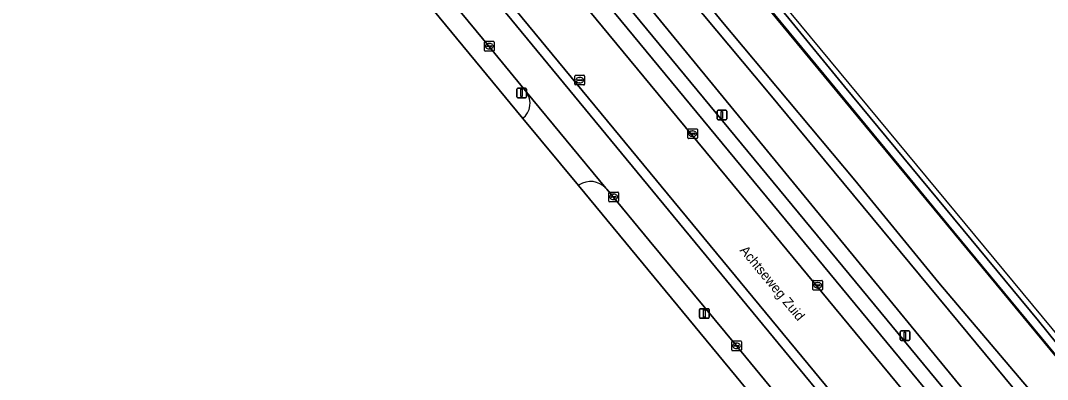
# Model space of a CAD drawing. Extents: x 158793 to 159888, y 384317 to 385256.
# Drawn here: x 159287.1 to 159393, y 385112 to 385149 of the extents above; entities that cross this region are included whole.
import ezdxf

# ---------------------------------------------------------------- set-up
doc = ezdxf.new("R2010")
doc.units = 0
for name, color, linetype in [('IMGEO_Fietspad_gesloten', 7, 'Continuous'), ('IMGEO_Grasland_overig', 7, 'Continuous'), ('IMGEO_Groenvoorziening', 7, 'Continuous'), ('IMGEO_Hek', 7, 'Continuous'), ('IMGEO_Kolk', 7, 'Continuous'), ('IMGEO_Lichtmast', 7, 'Continuous'), ('IMGEO_Openbare_ruimte_label', 7, 'Continuous'), ('IMGEO_Parkeervlak_open', 7, 'Continuous'), ('IMGEO_Rijbaan_lokaal_open', 7, 'Continuous'), ('IMGEO_Rioolput', 7, 'Continuous'), ('IMGEO_Spoorbaan_halfverhard', 7, 'Continuous'), ('IMGEO_Terreindeel_gesloten', 7, 'Continuous'), ('IMGEO_Verkeerseiland_open', 7, 'Continuous'), ('IMGEO_Voetpad_open', 7, 'Continuous')]:
    doc.layers.add(name, color=color, linetype=linetype)

msp = doc.modelspace()

# ---------------------------------------------------------------- linework, layer by layer
at = {"layer": 'IMGEO_Fietspad_gesloten'}
for points in [[(159427.6, 385040.12), (159426.96, 385040.9), (159310.14, 385182.56), (159305.29, 385187.89)], [(159302.63, 385185.68), (159306.58, 385181.16), (159310.5, 385176.5), (159322.25, 385162.26), (159334.75, 385147.13), (159339.19, 385141.72), (159339.29, 385141.59), (159347.46, 385131.71), (159347.55, 385131.61), (159351.93, 385126.3), (159360.94, 385115.45), (159370.39, 385103.99), (159375.32, 385098), (159386.69, 385084.29), (159392.22, 385077.56), (159398.87, 385069.46)]]:
    msp.add_lwpolyline(points, dxfattribs=at)
at = {"layer": 'IMGEO_Grasland_overig'}
for points in [[(159400.26, 385097.84), (159389.59, 385110.95), (159364.21, 385141.59), (159337.39, 385173.65), (159325.32, 385188.61), (159312.81, 385203.26), (159305.21, 385212.46), (159297.68, 385222.01), (159295.67, 385220.43), (159295.25, 385220.11), (159294.51, 385221.06), (159294.94, 385221.39), (159288.35, 385228.43), (159284.7, 385232.68), (159282.98, 385235.18), (159284.08, 385232.76), (159302.59, 385210.35), (159320.6, 385188.54), (159435.87, 385048.18)], [(159427.85, 385073.25), (159340.34, 385179.11), (159329.13, 385192.81), (159314.77, 385209.89), (159302.02, 385225.41), (159298.4, 385222.57), (159321.5, 385194.61), (159334.89, 385178.84), (159347.84, 385163.2), (159359.33, 385149.02), (159373.13, 385132.52), (159381.82, 385121.96), (159395.48, 385105.84)], [(159395.48, 385105.84), (159381.82, 385121.96), (159373.13, 385132.52), (159359.33, 385149.02), (159347.84, 385163.2), (159334.89, 385178.84), (159321.5, 385194.61), (159298.4, 385222.57), (159297.68, 385222.01), (159305.21, 385212.46), (159312.81, 385203.26), (159325.32, 385188.61), (159337.39, 385173.65), (159364.21, 385141.59), (159389.59, 385110.95), (159400.26, 385097.84)]]:
    msp.add_lwpolyline(points, dxfattribs=at)
at = {"layer": 'IMGEO_Groenvoorziening'}
for points in [[(159508.19, 384960.26), (159505.46, 384963.64), (159499.26, 384971.03), (159498.37, 384972.11), (159494.56, 384976.71), (159480.46, 384993.89), (159435.87, 385048.18), (159320.6, 385188.54), (159302.59, 385210.35), (159284.08, 385232.76), (159282.98, 385235.18), (159282.84, 385235.5), (159282.42, 385238.52), (159283.26, 385241.4), (159284.65, 385244.04), (159286.03, 385245.53), (159285.59, 385246.06), (159281.15, 385238.85)], [(159278.39, 385232.55), (159279.82, 385230.71), (159303.77, 385202.87), (159306.99, 385199.89), (159314.13, 385193.1), (159317.57, 385189.47), (159318.53, 385188.25), (159434.92, 385047.39)], [(159362.02, 385110.93), (159344.64, 385131.97), (159338.91, 385138.9), (159305.04, 385179.9), (159301.12, 385184.37)]]:
    msp.add_lwpolyline(points, dxfattribs=at)
at = {"layer": 'IMGEO_Hek'}
msp.add_lwpolyline([(159291.47, 385238.8), (159300.81, 385227.16), (159301.41, 385226.46), (159302.15, 385225.51), (159303.71, 385223.58), (159310.06, 385215.94), (159313.25, 385211.98), (159314.79, 385210.05), (159316.42, 385208.16), (159321.21, 385202.41), (159327.62, 385194.68), (159329.13, 385192.81), (159338.74, 385181.24), (159345.12, 385173.52), (159354.68, 385161.93), (159370.6, 385142.66), (159383.32, 385127.24), (159419.95, 385082.94)], dxfattribs=at)
at = {"layer": 'IMGEO_Kolk'}
for p, q in [((159335.01, 385146.84), (159335.87, 385146.84)), ((159334.94, 385145.91), (159334.94, 385146.76)), ((159335.87, 385145.84), (159335.01, 385145.84)), ((159335.2, 385146.33), (159335.2, 385146.34)), ((159335.24, 385146.38), (159335.64, 385146.38)), ((159335.64, 385146.29), (159335.24, 385146.29)), ((159335.45, 385146.06), (159335.42, 385146.06)), ((159335.43, 385146.62), (159335.45, 385146.62)), ((159335.68, 385146.34), (159335.68, 385146.33)), ((159335.94, 385146.76), (159335.94, 385145.91)), ((159355.92, 385136.89), (159355.92, 385137.75)), ((159355.99, 385137.82), (159356.84, 385137.82)), ((159356.18, 385137.31), (159356.18, 385137.33)), ((159356.22, 385137.36), (159356.62, 385137.36)), ((159356.41, 385137.6), (159356.43, 385137.6)), ((159356.66, 385137.33), (159356.66, 385137.31)), ((159356.92, 385137.75), (159356.92, 385136.89)), ((159356.84, 385136.82), (159355.99, 385136.82)), ((159356.61, 385137.28), (159356.22, 385137.28)), ((159356.43, 385137.04), (159356.4, 385137.04)), ((159347.77, 385130.38), (159347.77, 385131.23)), ((159347.84, 385131.3), (159348.69, 385131.3)), ((159348.25, 385131.08), (159348.28, 385131.08)), ((159348.77, 385131.23), (159348.77, 385130.38)), ((159348.69, 385130.3), (159347.84, 385130.3)), ((159348.02, 385130.8), (159348.02, 385130.81)), ((159348.46, 385130.76), (159348.06, 385130.76)), ((159348.07, 385130.85), (159348.47, 385130.85)), ((159348.28, 385130.52), (159348.25, 385130.52)), ((159348.51, 385130.81), (159348.51, 385130.8)), ((159368.81, 385121.27), (159368.81, 385122.12)), ((159368.88, 385122.19), (159369.74, 385122.19)), ((159369.07, 385121.69), (159369.07, 385121.7)), ((159369.11, 385121.74), (159369.51, 385121.74)), ((159369.51, 385121.65), (159369.11, 385121.65)), ((159369.3, 385121.97), (159369.32, 385121.97)), ((159369.32, 385121.41), (159369.3, 385121.41)), ((159369.55, 385121.7), (159369.55, 385121.69)), ((159369.81, 385122.12), (159369.81, 385121.27)), ((159369.74, 385121.19), (159368.88, 385121.19)), ((159360.44, 385115.03), (159360.44, 385115.88)), ((159360.52, 385115.96), (159361.37, 385115.96)), ((159360.7, 385115.45), (159360.7, 385115.46)), ((159360.74, 385115.5), (159361.14, 385115.5)), ((159361.14, 385115.41), (159360.74, 385115.41)), ((159360.93, 385115.73), (159360.96, 385115.73)), ((159360.95, 385115.18), (159360.93, 385115.18)), ((159361.19, 385115.46), (159361.19, 385115.45)), ((159361.44, 385115.88), (159361.44, 385115.03)), ((159361.37, 385114.95), (159360.52, 385114.95))]:
    msp.add_line(p, q, dxfattribs=at)
for points in [[(159335.01, 385146.84), (159335.87, 385146.84)], [(159334.94, 385145.91), (159334.94, 385146.76)], [(159335.87, 385145.84), (159335.01, 385145.84)], [(159335.94, 385146.76), (159335.94, 385145.91)], [(159355.92, 385136.89), (159355.92, 385137.75)], [(159355.99, 385137.82), (159356.84, 385137.82)], [(159356.92, 385137.75), (159356.92, 385136.89)], [(159356.84, 385136.82), (159355.99, 385136.82)], [(159347.77, 385130.38), (159347.77, 385131.23)], [(159347.84, 385131.3), (159348.69, 385131.3)], [(159348.77, 385131.23), (159348.77, 385130.38)], [(159348.69, 385130.3), (159347.84, 385130.3)], [(159368.81, 385121.27), (159368.81, 385122.12)], [(159368.88, 385122.19), (159369.74, 385122.19)], [(159369.81, 385122.12), (159369.81, 385121.27)], [(159369.74, 385121.19), (159368.88, 385121.19)], [(159360.44, 385115.03), (159360.44, 385115.88)], [(159360.52, 385115.96), (159361.37, 385115.96)], [(159361.44, 385115.88), (159361.44, 385115.03)], [(159361.37, 385114.95), (159360.52, 385114.95)]]:
    msp.add_lwpolyline(points, dxfattribs=at)
for centre, radius, start, end in [((159335.02, 385146.76), 0.0765, 91.552, 178.448), ((159335.02, 385146.76), 0.0765, 91.552, 178.448), ((159335.86, 385146.76), 0.0765, 1.552, 88.448), ((159335.86, 385146.76), 0.0765, 1.552, 88.448), ((159335.02, 385145.91), 0.0765, 181.552, 268.448), ((159335.02, 385145.91), 0.0765, 181.552, 268.448), ((159335.24, 385146.34), 0.0403, 85.8775, 175.7526), ((159335.23, 385146.33), 0.0366, 178.938, 274.7102), ((159335.64, 385146.34), 0.0386, 1.7309, 96.639), ((159335.64, 385146.34), 0.043, 264.8664, 352.4533), ((159335.86, 385145.91), 0.0765, 271.552, 358.448), ((159335.86, 385145.91), 0.0765, 271.552, 358.448), ((159355.99, 385137.74), 0.0765, 91.552, 178.448), ((159355.99, 385137.74), 0.0765, 91.552, 178.448), ((159356.22, 385137.32), 0.0403, 85.8775, 175.7526), ((159356.21, 385137.31), 0.0366, 178.938, 274.7102), ((159356.62, 385137.32), 0.043, 264.8664, 352.4533), ((159356.62, 385137.32), 0.0386, 1.7309, 96.639), ((159356.84, 385137.74), 0.0765, 1.552, 88.448), ((159356.84, 385137.74), 0.0765, 1.552, 88.448), ((159355.99, 385136.89), 0.0765, 181.552, 268.448), ((159355.99, 385136.89), 0.0765, 181.552, 268.448), ((159356.84, 385136.89), 0.0765, 271.552, 358.448), ((159356.84, 385136.89), 0.0765, 271.552, 358.448), ((159347.84, 385131.23), 0.0765, 91.552, 178.448), ((159347.84, 385131.23), 0.0765, 91.552, 178.448), ((159348.69, 385131.23), 0.0765, 1.552, 88.448), ((159348.69, 385131.23), 0.0765, 1.552, 88.448), ((159347.84, 385130.38), 0.0765, 181.552, 268.448), ((159347.84, 385130.38), 0.0765, 181.552, 268.448), ((159348.07, 385130.81), 0.0403, 85.8775, 175.7526), ((159348.06, 385130.8), 0.0366, 178.938, 274.7102), ((159348.47, 385130.8), 0.043, 264.8664, 352.4533), ((159348.47, 385130.81), 0.0386, 1.7309, 96.639), ((159348.69, 385130.38), 0.0765, 271.552, 358.448), ((159348.69, 385130.38), 0.0765, 271.552, 358.448), ((159368.89, 385122.12), 0.0765, 91.552, 178.448), ((159368.89, 385122.12), 0.0765, 91.552, 178.448), ((159369.11, 385121.7), 0.0403, 85.8775, 175.7526), ((159369.11, 385121.69), 0.0366, 178.938, 274.7102), ((159369.51, 385121.7), 0.0386, 1.7309, 96.639), ((159369.51, 385121.69), 0.043, 264.8664, 352.4533), ((159369.73, 385122.12), 0.0765, 1.552, 88.448), ((159369.73, 385122.12), 0.0765, 1.552, 88.448), ((159368.89, 385121.27), 0.0765, 181.552, 268.448), ((159368.89, 385121.27), 0.0765, 181.552, 268.448), ((159369.73, 385121.27), 0.0765, 271.552, 358.448), ((159369.73, 385121.27), 0.0765, 271.552, 358.448), ((159360.52, 385115.88), 0.0765, 91.552, 178.448), ((159360.52, 385115.88), 0.0765, 91.552, 178.448), ((159360.74, 385115.46), 0.0403, 85.8775, 175.7526), ((159360.74, 385115.45), 0.0366, 178.938, 274.7102), ((159361.15, 385115.46), 0.0386, 1.7309, 96.639), ((159361.14, 385115.45), 0.043, 264.8664, 352.4533), ((159361.37, 385115.88), 0.0765, 1.552, 88.448), ((159361.37, 385115.88), 0.0765, 1.552, 88.448), ((159360.52, 385115.03), 0.0765, 181.552, 268.448), ((159360.52, 385115.03), 0.0765, 181.552, 268.448), ((159361.37, 385115.03), 0.0765, 271.552, 358.448), ((159361.37, 385115.03), 0.0765, 271.552, 358.448)]:
    msp.add_arc(centre, radius, start, end, dxfattribs=at)
for centre, major_axis, ratio, start_param, end_param in [((159335.43, 385146.34), (-0.387, 0.002), 0.722429, 4.712389, 7.853982), ((159335.45, 385146.34), (-0.39, 0.002), 0.717154, 1.570796, 4.712389), ((159356.4, 385137.32), (-0.387, 0.002), 0.722429, 4.712389, 7.853982), ((159356.43, 385137.32), (-0.39, 0.002), 0.717154, 1.570796, 4.712389), ((159348.25, 385130.8), (-0.387, 0.002), 0.722429, 4.712389, 7.853982), ((159348.28, 385130.8), (-0.39, 0.002), 0.717154, 1.570796, 4.712389), ((159369.3, 385121.69), (-0.387, 0.002), 0.722429, 4.712389, 7.853982), ((159369.32, 385121.69), (-0.39, 0.002), 0.717154, 1.570796, 4.712389), ((159360.93, 385115.45), (-0.387, 0.002), 0.722429, 4.712389, 7.853982), ((159360.95, 385115.45), (-0.39, 0.002), 0.717154, 1.570796, 4.712389)]:
    msp.add_ellipse(centre, major_axis=major_axis, ratio=ratio, start_param=start_param, end_param=end_param, dxfattribs=at)
at = {"layer": 'IMGEO_Lichtmast'}
for p, q in [((159338.28, 385141.12), (159338.28, 385141.92)), ((159338.28, 385141.92), (159338.28, 385141.12)), ((159338.38, 385142.02), (159339.17, 385142.02)), ((159339.17, 385142.02), (159338.38, 385142.02)), ((159339.27, 385141.92), (159339.27, 385141.12)), ((159339.27, 385141.12), (159339.27, 385141.92)), ((159339.17, 385141.02), (159338.38, 385141.02)), ((159338.38, 385141.02), (159339.17, 385141.02)), ((159358.94, 385138.85), (159358.94, 385139.65)), ((159358.94, 385139.65), (159358.94, 385138.85)), ((159359.04, 385139.75), (159359.83, 385139.75)), ((159359.83, 385139.75), (159359.04, 385139.75)), ((159359.93, 385139.65), (159359.93, 385138.85)), ((159359.93, 385138.85), (159359.93, 385139.65)), ((159359.83, 385138.75), (159359.04, 385138.75)), ((159359.04, 385138.75), (159359.83, 385138.75)), ((159357.13, 385118.39), (159357.13, 385119.18)), ((159357.13, 385119.18), (159357.13, 385118.39)), ((159357.23, 385119.28), (159358.01, 385119.28)), ((159358.01, 385119.28), (159357.23, 385119.28)), ((159358.01, 385118.29), (159357.23, 385118.29)), ((159357.23, 385118.29), (159358.01, 385118.29)), ((159358.11, 385119.18), (159358.11, 385118.39)), ((159358.11, 385118.39), (159358.11, 385119.18)), ((159377.81, 385116.09), (159377.81, 385116.89)), ((159377.81, 385116.89), (159377.81, 385116.09)), ((159377.91, 385116.99), (159378.7, 385116.99)), ((159378.7, 385116.99), (159377.91, 385116.99)), ((159378.8, 385116.89), (159378.8, 385116.09)), ((159378.8, 385116.09), (159378.8, 385116.89)), ((159378.7, 385115.99), (159377.91, 385115.99)), ((159377.91, 385115.99), (159378.7, 385115.99))]:
    msp.add_line(p, q, dxfattribs=at)
for points in [[(159338.7, 385141.9), (159338.85, 385141.9), (159338.85, 385141.15), (159338.7, 385141.15), (159338.7, 385141.9)], [(159359.36, 385139.62), (159359.51, 385139.62), (159359.51, 385138.87), (159359.36, 385138.87), (159359.36, 385139.62)], [(159357.54, 385119.16), (159357.7, 385119.16), (159357.7, 385118.41), (159357.54, 385118.41), (159357.54, 385119.16)], [(159378.23, 385116.86), (159378.38, 385116.86), (159378.38, 385116.11), (159378.23, 385116.11), (159378.23, 385116.86)]]:
    msp.add_lwpolyline(points, dxfattribs=at)
for centre, start, end in [((159338.38, 385141.92), 90, 180), ((159338.38, 385141.92), 90, 180), ((159339.17, 385141.92), 0, 90), ((159339.17, 385141.92), 360, 90), ((159338.38, 385141.12), 180, 270), ((159338.38, 385141.12), 180, 270), ((159339.17, 385141.12), 270, 0), ((159339.17, 385141.12), 270, 0), ((159359.04, 385139.65), 90, 180), ((159359.04, 385139.65), 90, 180), ((159359.83, 385139.65), 0, 90), ((159359.83, 385139.65), 360, 90), ((159359.04, 385138.85), 180, 270), ((159359.04, 385138.85), 180, 270), ((159359.83, 385138.85), 270, 0), ((159359.83, 385138.85), 270, 0), ((159357.23, 385119.18), 90, 180), ((159357.23, 385119.18), 90, 180), ((159357.23, 385118.39), 180, 270), ((159357.23, 385118.39), 180, 270), ((159358.01, 385119.18), 0, 90), ((159358.01, 385119.18), 360, 90), ((159358.01, 385118.39), 270, 0), ((159358.01, 385118.39), 270, 0), ((159377.91, 385116.89), 90, 180), ((159377.91, 385116.89), 90, 180), ((159378.7, 385116.89), 0, 90), ((159378.7, 385116.89), 360, 90), ((159377.91, 385116.09), 180, 270), ((159377.91, 385116.09), 180, 270), ((159378.7, 385116.09), 270, 0), ((159378.7, 385116.09), 270, 0)]:
    msp.add_arc(centre, 0.1, start, end, dxfattribs=at)
at = {"layer": 'IMGEO_Parkeervlak_open'}
for points in [[(159313.36, 385189.19), (159432.33, 385045.28), (159493.01, 384971.95), (159497.96, 384965.89), (159499.33, 384967.06), (159433.74, 385046.44)], [(159433.74, 385046.44), (159316.51, 385188.34), (159315.87, 385188.62), (159314.82, 385188.61)]]:
    msp.add_lwpolyline(points, dxfattribs=at)
at = {"layer": 'IMGEO_Rijbaan_lokaal_open'}
for points in [[(159432.33, 385045.28), (159313.36, 385189.19), (159311.2, 385191.65), (159302.33, 385201.09), (159280.86, 385226.09), (159278.11, 385229.3), (159276.69, 385231.17), (159273.89, 385228.01), (159283, 385217.41)], [(159306.08, 385188.63), (159310.65, 385183.42), (159427.8, 385041.58), (159428.45, 385040.78), (159462.17, 385000), (159491.21, 384964.67), (159493.29, 384962.17), (159493.45, 384961.98), (159497.96, 384965.89), (159493.01, 384971.95), (159432.33, 385045.28)], [(159347.46, 385131.71), (159339.29, 385141.59)], [(159338.91, 385138.9), (159344.64, 385131.97), (159344.71, 385132.04)]]:
    msp.add_lwpolyline(points, dxfattribs=at)
for centre, radius, start, end in [((159337.66, 385140.45), 1.99, 309.0719, 35.0859), ((159345.89, 385130.26), 2.13, 42.6703, 123.7263)]:
    msp.add_arc(centre, radius, start, end, dxfattribs=at)
at = {"layer": 'IMGEO_Rioolput'}
for p, q in [((159344.27, 385142.41), (159344.27, 385143.26)), ((159344.35, 385143.34), (159345.2, 385143.34)), ((159344.53, 385142.83), (159344.53, 385142.84)), ((159344.97, 385142.79), (159344.57, 385142.79)), ((159344.58, 385142.88), (159344.97, 385142.88)), ((159344.76, 385143.12), (159344.79, 385143.12)), ((159345.02, 385142.84), (159345.02, 385142.83)), ((159345.27, 385143.26), (159345.27, 385142.41)), ((159345.2, 385142.34), (159344.35, 385142.34)), ((159344.78, 385142.56), (159344.76, 385142.56))]:
    msp.add_line(p, q, dxfattribs=at)
for points in [[(159344.27, 385142.41), (159344.27, 385143.26)], [(159344.35, 385143.34), (159345.2, 385143.34)], [(159345.27, 385143.26), (159345.27, 385142.41)], [(159345.2, 385142.34), (159344.35, 385142.34)]]:
    msp.add_lwpolyline(points, dxfattribs=at)
for centre, radius, start, end in [((159344.35, 385143.26), 0.0765, 91.552, 178.448), ((159344.35, 385143.26), 0.0765, 91.552, 178.448), ((159344.57, 385142.84), 0.0403, 85.8775, 175.7526), ((159344.57, 385142.83), 0.0366, 178.938, 274.7102), ((159344.98, 385142.84), 0.0386, 1.7309, 96.639), ((159344.97, 385142.84), 0.043, 264.8664, 352.4533), ((159345.2, 385143.26), 0.0765, 1.552, 88.448), ((159345.2, 385143.26), 0.0765, 1.552, 88.448), ((159344.35, 385142.41), 0.0765, 181.552, 268.448), ((159344.35, 385142.41), 0.0765, 181.552, 268.448), ((159345.2, 385142.41), 0.0765, 271.552, 358.448), ((159345.2, 385142.41), 0.0765, 271.552, 358.448)]:
    msp.add_arc(centre, radius, start, end, dxfattribs=at)
for centre, major_axis, ratio, start_param, end_param in [((159344.76, 385142.84), (-0.387, 0.002), 0.722429, 4.712389, 7.853982), ((159344.78, 385142.84), (-0.39, 0.002), 0.717154, 1.570796, 4.712389)]:
    msp.add_ellipse(centre, major_axis=major_axis, ratio=ratio, start_param=start_param, end_param=end_param, dxfattribs=at)
at = {"layer": 'IMGEO_Spoorbaan_halfverhard'}
msp.add_lwpolyline([(159424.41, 385079.94), (159290.99, 385240.93), (159298.02, 385232.09), (159327.6, 385195.85), (159342.09, 385178.45), (159366.33, 385149.2), (159372.08, 385142.2), (159392.08, 385118.02), (159400.5, 385107.57)], dxfattribs=at)
at = {"layer": 'IMGEO_Terreindeel_gesloten'}
msp.add_lwpolyline([(159400.5, 385107.57), (159392.08, 385118.02), (159372.08, 385142.2), (159366.33, 385149.2), (159342.09, 385178.45), (159327.6, 385195.85), (159298.02, 385232.09), (159290.99, 385240.93), (159288.6, 385243.81), (159287.91, 385243.24), (159291.48, 385238.91), (159301.28, 385226.36), (159302.02, 385225.41), (159314.77, 385209.89), (159329.13, 385192.81), (159340.34, 385179.11), (159427.85, 385073.25)], dxfattribs=at)
at = {"layer": 'IMGEO_Verkeerseiland_open'}
for points in [[(159428.45, 385040.78), (159427.8, 385041.58), (159310.65, 385183.42), (159306.08, 385188.63)], [(159305.29, 385187.89), (159310.14, 385182.56), (159426.96, 385040.9), (159427.6, 385040.12), (159460.85, 385000), (159492.65, 384961.62)]]:
    msp.add_lwpolyline(points, dxfattribs=at)
at = {"layer": 'IMGEO_Voetpad_open'}
for points in [[(159434.92, 385047.39), (159318.53, 385188.25), (159317.57, 385189.47), (159314.13, 385193.1), (159306.99, 385199.89), (159303.77, 385202.87), (159279.82, 385230.71), (159278.39, 385232.55), (159276.69, 385231.17), (159278.11, 385229.3), (159280.86, 385226.09), (159302.33, 385201.09), (159311.2, 385191.65), (159313.36, 385189.19)], [(159314.82, 385188.61), (159315.87, 385188.62), (159316.51, 385188.34), (159433.74, 385046.44), (159499.33, 384967.06), (159500.48, 384968.05), (159434.92, 385047.39)], [(159301.12, 385184.37), (159305.04, 385179.9), (159338.91, 385138.9)], [(159339.29, 385141.59), (159339.19, 385141.72), (159334.75, 385147.13), (159322.25, 385162.26), (159310.5, 385176.5)], [(159344.71, 385132.04), (159344.64, 385131.97), (159362.02, 385110.93), (159364.49, 385107.94), (159366.3, 385105.75), (159368.64, 385102.92), (159370.66, 385100.48)], [(159360.94, 385115.45), (159351.93, 385126.3), (159347.55, 385131.61), (159347.46, 385131.71)], [(159370.39, 385103.99), (159360.94, 385115.45)]]:
    msp.add_lwpolyline(points, dxfattribs=at)
for centre, radius, start, end in [((159337.66, 385140.45), 1.99, 309.0719, 35.0859), ((159345.89, 385130.26), 2.13, 42.6703, 123.7263)]:
    msp.add_arc(centre, radius, start, end, dxfattribs=at)

# ---------------------------------------------------------------- texts
at = {"layer": 'IMGEO_Openbare_ruimte_label'}
msp.add_text('Achtseweg Zuid', height=1, rotation=309.5635, dxfattribs=at).set_placement((159361.22, 385125.27))

doc.saveas('drawing.dxf')
